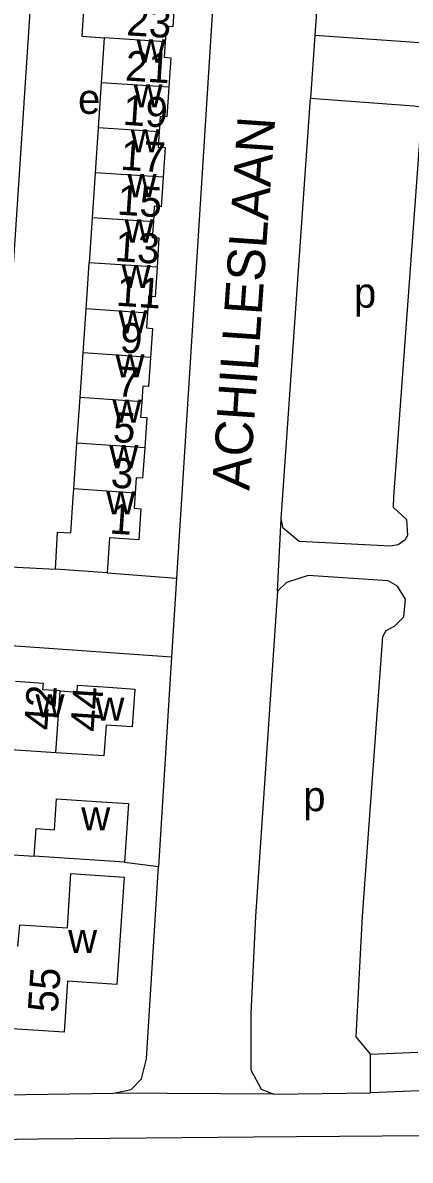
# Model space of a CAD drawing. Extents: x 161773 to 163836, y 384796 to 386521.
# Drawn here: x 162412.5 to 162464.1, y 385385.3 to 385536.8 of the extents above; entities that cross this region are included whole.
import ezdxf

# ---------------------------------------------------------------- set-up
doc = ezdxf.new("R2010")
doc.units = 0
for name, color, linetype in [('BLT_Basislijn', 7, 'Continuous'), ('BLT_Bebouwing', 7, 'Continuous'), ('BLT_Centroide', 7, 'Continuous'), ('BLT_Huisnummer', 7, 'Continuous'), ('BLT_Huisnummer_ tussenligend', 7, 'Continuous'), ('BLT_Onderverdeling_panden', 7, 'Continuous'), ('BLT_Straatnaam', 7, 'Continuous'), ('BLT_Vlakafsluiter', 7, 'Continuous')]:
    doc.layers.add(name, color=color, linetype=linetype)

msp = doc.modelspace()

# ---------------------------------------------------------------- linework, layer by layer
at = {"layer": 'BLT_Basislijn'}
for p, q in [((162453.14, 385560.96), (162451.4, 385535.15)), ((162451.4, 385535.15), (162450.8, 385526.8)), ((162446.4, 385461.13), (162446.91, 385470.76)), ((162408.69, 385464.46), (162416.86, 385464.04)), ((162423.74, 385463.56), (162432.98, 385462.84)), ((162432.98, 385462.84), (162432.3, 385452.38)), ((162432.3, 385452.38), (162430.59, 385424.43)), ((162289.35, 385434.02), (162414.03, 385425.83)), ((162426.05, 385425.03), (162430.59, 385424.43)), ((162458.8, 385399.44), (162465.11, 385399.74)), ((162479.12, 385395.19), (162458.8, 385394.29))]:
    msp.add_line(p, q, dxfattribs=at)
for points in [[(162416.57, 385584.43), (162437.66, 385582.79), (162439.1, 385582.08), (162440.36, 385580.08), (162432.98, 385462.84)], [(162408.9, 385469.26), (162408.9, 385469.41), (162416.24, 385580.21), (162416.29, 385580.88)], [(162533.22, 385534.11), (162532.68, 385529.73), (162531.41, 385529.54), (162451.4, 385535.15)], [(162446.91, 385470.76), (162450.8, 385526.8)], [(162450.8, 385526.8), (162464.56, 385525.78), (162465.51, 385525.65), (162465.64, 385525.33), (162461.87, 385473.7), (162461.82, 385472.33), (162463.57, 385470.68), (162463.73, 385468.54), (162463.35, 385467.91), (162462.46, 385467.31), (162461.46, 385467.1), (162449.32, 385467.75), (162447.19, 385469.5), (162446.91, 385470.76)], [(162286.37, 385457.54), (162286.51, 385462.67), (162432.3, 385452.38)], [(162458.8, 385399.44), (162456.89, 385401.76), (162457.75, 385417.84), (162460.44, 385455.09), (162460.89, 385455.89), (162461.97, 385456.47), (162463.25, 385457.7), (162463.44, 385460.05), (162462.4, 385461.79), (162461.17, 385462.49), (162450.48, 385463.23), (162447.62, 385462.29), (162446.4, 385461.13)], [(162446.4, 385461.13), (162443.47, 385417.79), (162442.86, 385404.86), (162442.85, 385397.37), (162444.25, 385394.79), (162445.92, 385394.11)], [(162424.64, 385394.28), (162426.93, 385394.73), (162428.33, 385396.19), (162428.98, 385398.85), (162430.59, 385424.43)], [(162458.8, 385394.29), (162458.8, 385399.44)], [(162404.08, 385393.94), (162424.64, 385394.28)], [(162445.92, 385394.11), (162458.8, 385394.29)], [(162491.39, 385389.88), (162477.53, 385388.68), (162443.23, 385388.4), (162414.61, 385388.14), (162283.63, 385386.13), (162154.1, 385384.19), (162114.46, 385383.57), (162055.94, 385383.24), (162018.32, 385384.67), (162015.46, 385385.35)]]:
    msp.add_lwpolyline(points, dxfattribs=at)
at = {"layer": 'BLT_Bebouwing'}
for p, q in [((162422.93, 385528.82), (162422.54, 385522.84)), ((162422.54, 385522.84), (162422.14, 385516.86)), ((162422.14, 385516.86), (162421.75, 385510.85)), ((162421.75, 385510.85), (162421.35, 385504.86)), ((162420.54, 385492.86), (162420.95, 385498.71)), ((162420.14, 385486.92), (162420.54, 385492.86)), ((162419.72, 385480.82), (162420.14, 385486.92)), ((162419.3, 385474.74), (162419.72, 385480.82)), ((162416.91, 385439.61), (162410.92, 385440.01)), ((162426.05, 385425.03), (162414.03, 385425.83))]:
    msp.add_line(p, q, dxfattribs=at)
for points in [[(162420.86, 385542.71), (162420.36, 385535.05), (162423.32, 385534.84)], [(162431.81, 385543.4), (162431.62, 385540.43), (162432.76, 385540.36), (162432.49, 385536.28), (162431.62, 385536.33), (162431.48, 385534.28)], [(162423.32, 385534.84), (162422.93, 385528.82)], [(162431.48, 385534.28), (162431.35, 385532.23), (162432.21, 385532.17), (162431.95, 385528.23)], [(162431.95, 385528.23), (162431.69, 385524.28), (162430.81, 385524.34), (162430.67, 385522.3)], [(162430.67, 385522.3), (162430.54, 385520.27), (162431.44, 385520.21), (162431.18, 385516.27)], [(162431.18, 385516.27), (162430.92, 385512.32), (162430.02, 385512.38), (162429.89, 385510.31)], [(162429.89, 385510.31), (162429.75, 385508.24), (162430.64, 385508.18), (162430.38, 385504.26)], [(162420.95, 385498.71), (162421.03, 385500), (162421.35, 385504.86)], [(162430.38, 385504.26), (162430.12, 385500.34), (162429.25, 385500.4), (162429.23, 385500), (162429.1, 385498.17)], [(162429.1, 385498.17), (162428.96, 385496.18), (162429.79, 385496.12), (162429.52, 385492.24)], [(162429.52, 385492.24), (162429.26, 385488.36), (162428.48, 385488.42), (162428.34, 385486.36)], [(162428.34, 385486.36), (162428.19, 385484.3), (162429.02, 385484.25), (162428.74, 385480.2)], [(162428.74, 385480.2), (162428.46, 385476.15), (162427.6, 385476.21), (162427.46, 385474.18)], [(162418.9, 385468.91), (162419.22, 385473.58), (162419.3, 385474.74)], [(162427.46, 385474.18), (162427.32, 385472.16), (162428.24, 385472.09), (162427.96, 385467.97), (162424.06, 385468.23), (162423.74, 385463.56)], [(162416.86, 385464.04), (162417.11, 385469), (162418.9, 385468.91)], [(162423.74, 385463.56), (162416.86, 385464.04)], [(162417.47, 385447.83), (162415.19, 385447.99), (162415.25, 385448.82), (162411.54, 385449.07)], [(162417.47, 385447.83), (162419.75, 385447.68), (162419.81, 385448.61), (162423.93, 385448.33), (162427.42, 385448.09), (162427.08, 385443.04), (162423.59, 385443.27), (162423.31, 385439.18)], [(162423.31, 385439.18), (162418.32, 385439.51), (162416.91, 385439.61)], [(162414.03, 385425.83), (162414.27, 385429.51), (162416.72, 385429.35), (162417, 385433.47), (162422.98, 385433.08)], [(162422.98, 385433.08), (162426.57, 385432.84), (162426.05, 385425.03)], [(162411.83, 385413.8), (162412.11, 385416.7), (162418.46, 385416.26), (162418.92, 385423.52), (162425.99, 385423.04), (162425.02, 385408.74), (162418.47, 385409.19), (162418, 385402.38), (162411.08, 385402.85)]]:
    msp.add_lwpolyline(points, dxfattribs=at)
at = {"layer": 'BLT_Onderverdeling_panden'}
for p, q in [((162431.48, 385534.28), (162423.32, 385534.84)), ((162431.95, 385528.23), (162422.93, 385528.82)), ((162430.67, 385522.3), (162422.54, 385522.84)), ((162431.18, 385516.27), (162422.14, 385516.86)), ((162429.89, 385510.31), (162421.75, 385510.85)), ((162430.38, 385504.26), (162421.35, 385504.86)), ((162429.1, 385498.17), (162420.95, 385498.71)), ((162429.52, 385492.24), (162420.54, 385492.86)), ((162428.34, 385486.36), (162420.14, 385486.92)), ((162428.74, 385480.2), (162419.72, 385480.82)), ((162427.46, 385474.18), (162419.3, 385474.74)), ((162416.91, 385439.61), (162417.47, 385447.83))]:
    msp.add_line(p, q, dxfattribs=at)
at = {"layer": 'BLT_Vlakafsluiter'}
msp.add_line((162445.92, 385394.11), (162424.64, 385394.28), dxfattribs=at)

# ---------------------------------------------------------------- texts
at = {"layer": 'BLT_Centroide'}
for s, p in [('w', (162427.64, 385531.53)), ('w', (162427.25, 385525.56)), ('e', (162419.86, 385524.69)), ('w', (162426.86, 385519.56)), ('w', (162426.46, 385513.59)), ('w', (162426.06, 385507.56)), ('w', (162425.67, 385501.5)), ('p', (162456.58, 385498.88)), ('w', (162425.23, 385495.47)), ('w', (162424.84, 385489.59)), ('w', (162424.44, 385483.56)), ('w', (162424.02, 385477.5)), ('w', (162423.62, 385471.34)), ('w', (162414.2, 385444.33)), ('w', (162422.17, 385443.88)), ('p', (162449.84, 385431.82)), ('w', (162420.29, 385429.25)), ('w', (162418.54, 385412.94))]:
    msp.add_text(s, height=4, dxfattribs=at).set_placement(p)
at = {"layer": 'BLT_Huisnummer'}
for s, rotation, p in [('21', 356.2308, (162426.07, 385529.15)), ('17', 356.2432, (162425.43, 385517.26)), ('13', 356.2331, (162424.68, 385505.1)), ('9', 356.2251, (162425.36, 385492.93)), ('5', 356.0747, (162424.42, 385481.01)), ('1', 356.0741, (162423.99, 385468.82)), ('44', 86.1369, (162422.83, 385442.32)), ('55', 86.072, (162417.15, 385404.92))]:
    msp.add_text(s, height=4, rotation=rotation, dxfattribs=at).set_placement(p)
at = {"layer": 'BLT_Huisnummer_ tussenligend'}
for s, rotation, p in [('23', 356.2308, (162426.23, 385535.17)), ('19', 356.2432, (162425.74, 385523.25)), ('15', 356.2331, (162424.98, 385511.29)), ('11', 356.2251, (162424.86, 385499.15)), ('7', 356.0747, (162424.91, 385487.1)), ('3', 356.0741, (162424.15, 385474.94)), ('42', 86.1109, (162416.66, 385442.52))]:
    msp.add_text(s, height=4, rotation=rotation, dxfattribs=at).set_placement(p)
at = {"layer": 'BLT_Straatnaam'}
msp.add_text('ACHILLESLAAN', height=4.9999, rotation=86.0297, dxfattribs=at).set_placement((162442.67, 385474.46))

doc.saveas('drawing.dxf')
